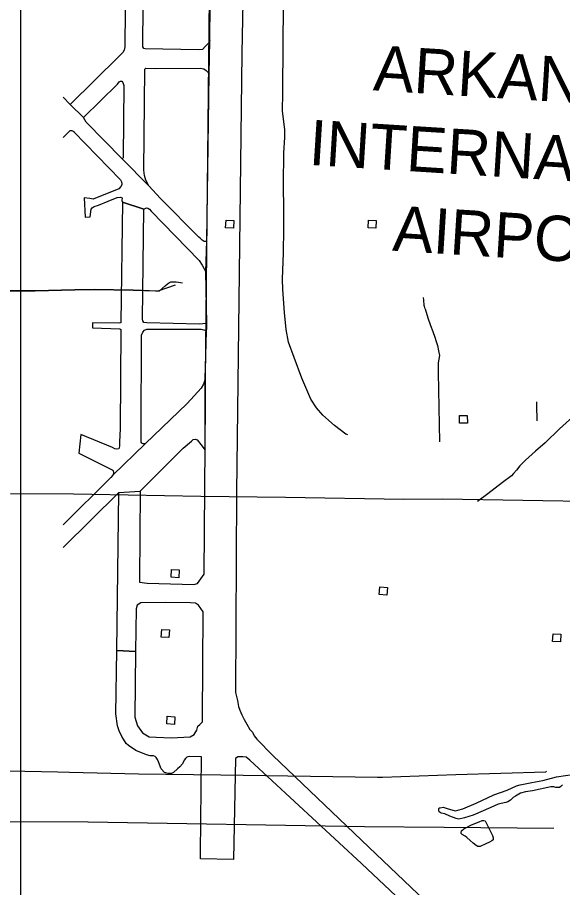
# Model space of a CAD drawing. Extents: x 1366406 to 1373462, y 376856 to 381998.
# Drawn here: x 1368990.1 to 1369072.6, y 380042.3 to 380173.9 of the extents above; entities that cross this region are included whole.
import ezdxf

# ---------------------------------------------------------------- set-up
doc = ezdxf.new("R2010")
doc.units = 0
for name, color, linetype in [('29', 7, 'Continuous'), ('32', 7, 'Continuous'), ('33', 7, 'Continuous'), ('34', 7, 'Continuous'), ('35', 7, 'Continuous'), ('43', 7, 'Continuous'), ('56', 7, 'Continuous'), ('57', 7, 'Continuous'), ('R_No Plot', 7, 'Continuous')]:
    doc.layers.add(name, color=color, linetype=linetype)

msp = doc.modelspace()

# ---------------------------------------------------------------- linework, layer by layer
at = {"layer": '29'}
for points in [[(1369001.74, 380132.71), (1368998.8, 380132.64), (1368992.81, 380132.52), (1368988.13, 380132.5)], [(1369013.98, 380133.39), (1369011.39, 380132.48), (1369007.63, 380132.59), (1369001.74, 380132.71)]]:
    msp.add_lwpolyline(points, dxfattribs=at)
at = {"layer": '32'}
for points in [[(1369001.74, 380132.71), (1369007.63, 380132.59), (1369011.04, 380132.49), (1369011.49, 380132.49), (1369011.61, 380132.53), (1369012.49, 380133.28), (1369012.84, 380133.59), (1369013.12, 380133.75), (1369013.34, 380133.86), (1369013.68, 380133.89), (1369014.16, 380133.85), (1369014.49, 380133.82), (1369015.12, 380133.73)], [(1368988.13, 380132.5), (1368992.81, 380132.52), (1368998.8, 380132.64), (1369001.74, 380132.71)], [(1368983.73, 380060.04), (1368996.24, 380059.79), (1368998.01, 380059.71)], [(1368998.01, 380059.71), (1369008.46, 380059.5), (1369020.91, 380059.32), (1369044.57, 380058.99), (1369045.33, 380058.97), (1369056.46, 380059.4), (1369070.03, 380059.77), (1369070.16, 380059.86)]]:
    msp.add_lwpolyline(points, dxfattribs=at)
at = {"layer": '33'}
msp.add_lwpolyline([(1369068.61, 380115.75), (1369068.61, 380115.22), (1369068.69, 380112.86)], dxfattribs=at)
at = {"layer": '34'}
for points in [[(1369040.1, 380110.74), (1369039.79, 380110.86), (1369038.07, 380112.15), (1369036.32, 380113.69), (1369035.35, 380114.84), (1369034.53, 380116.12), (1369033.16, 380119.3), (1369031.98, 380122.41), (1369031.13, 380124.74), (1369030.77, 380126.66), (1369030.51, 380129.22), (1369030.3, 380132.7), (1369030.21, 380134.26), (1369030.36, 380138.24), (1369030.45, 380141.89), (1369030.43, 380144.64), (1369030.39, 380148.62), (1369030.45, 380153.36), (1369030.56, 380155.72), (1369030.58, 380156.85), (1369030.42, 380158.1), (1369030.23, 380159.68), (1369030.27, 380162.48), (1369030.35, 380169.91), (1369030.49, 380186.53)], [(1369121.52, 380155.46), (1369096.09, 380133.64), (1369090.24, 380127.74), (1369078.37, 380118.01), (1369075.99, 380115.43), (1369074.12, 380113.48), (1369072.13, 380111.64), (1369069.94, 380109.55), (1369068.47, 380108.26), (1369066.97, 380106.93), (1369066.12, 380106.07), (1369065.62, 380105.41), (1369065.16, 380104.88), (1369064.86, 380104.55), (1369063.51, 380103.55), (1369061.27, 380101.82), (1369059.69, 380100.66)], [(1369051.81, 380129.81), (1369051.65, 380130.31), (1369051.58, 380131.08), (1369051.57, 380131.5)], [(1369051.81, 380129.81), (1369052.18, 380128.43), (1369052.6, 380127.29), (1369052.97, 380126.34), (1369053.27, 380125.49), (1369053.47, 380124.86), (1369053.67, 380124.23), (1369053.84, 380123.44), (1369053.96, 380122.71), (1369053.77, 380121.61), (1369053.77, 380120.15), (1369053.97, 380109.69)]]:
    msp.add_lwpolyline(points, dxfattribs=at)
at = {"layer": '35'}
for points in [[(1369070.78, 380057.49), (1369068.05, 380056.91), (1369066.95, 380056.75), (1369066.2, 380056.57), (1369065.44, 380056.11), (1369065.11, 380055.9), (1369064.72, 380055.47), (1369064.29, 380055.22), (1369064.01, 380055.15), (1369062.85, 380054.9), (1369061.72, 380054.38), (1369059.04, 380053.22), (1369057.74, 380052.84), (1369056.9, 380052.62), (1369056.5, 380052.74), (1369055.51, 380053.07), (1369054.76, 380053.44), (1369054.21, 380053.52), (1369053.91, 380053.72), (1369053.87, 380053.86), (1369053.89, 380054.18), (1369053.94, 380054.31), (1369054.08, 380054.31), (1369054.5, 380054.42), (1369055.13, 380054.24), (1369056.34, 380053.89), (1369056.76, 380053.96), (1369057.5, 380054.18), (1369059.52, 380055.02), (1369062.17, 380056.32), (1369064.18, 380057.01), (1369065.59, 380057.66), (1369066.15, 380057.81), (1369067.91, 380058.15), (1369069.57, 380058.46), (1369071.66, 380059)], [(1369071.66, 380059), (1369074.38, 380059.42)], [(1369072.58, 380057.79), (1369072.29, 380057.54), (1369072.1, 380057.41), (1369071.83, 380057.43), (1369071.55, 380057.4), (1369071.24, 380057.51), (1369070.78, 380057.49)], [(1369058.79, 380051.74), (1369059.97, 380052.22), (1369060.44, 380052.42), (1369060.66, 380052.41), (1369060.89, 380052.35), (1369061.99, 380050.17), (1369062.06, 380049.8), (1369062.08, 380049.52), (1369061.89, 380049.35), (1369061.51, 380049.15), (1369060.95, 380048.91)], [(1369060.95, 380048.91), (1369060.1, 380048.5), (1369059.78, 380048.48), (1369059.51, 380048.63), (1369059.08, 380048.98), (1369058.6, 380049.38), (1369058.08, 380049.87), (1369057.86, 380050.06), (1369057.38, 380050.32), (1369057.25, 380050.47), (1369057.26, 380050.6), (1369057.27, 380050.88), (1369057.66, 380051.17), (1369058.79, 380051.74)]]:
    msp.add_lwpolyline(points, dxfattribs=at)
at = {"layer": '43'}
for points in [[(1369001.41, 380101.72), (1368998.61, 380101.76), (1368989.09, 380101.8)], [(1369096.18, 380100.35), (1369091.69, 380100.43), (1369083.5, 380100.49), (1369078.74, 380100.61), (1369054.43, 380100.99), (1369048.55, 380100.94), (1369030.67, 380101.25), (1369017.89, 380101.43), (1369001.41, 380101.72)], [(1369000.85, 380052.15), (1368961.62, 380052.27), (1368952.87, 380052.15), (1368948.76, 380052.1), (1368946.5, 380052.15), (1368936.5, 380052.27), (1368929.62, 380052.29), (1368928.75, 380052.32), (1368928.14, 380052.38), (1368927.1, 380052.45), (1368926.68, 380052.46), (1368926.12, 380052.44), (1368925.19, 380052.41), (1368924.76, 380052.34), (1368924.27, 380052.25), (1368921.98, 380052.37), (1368899.33, 380052.59), (1368886.79, 380052.67), (1368862.23, 380052.56), (1368854.48, 380052.5), (1368849.71, 380052.56)], [(1369071.24, 380051.19), (1369054.68, 380051.38), (1369042.61, 380051.48), (1369000.85, 380052.15), (1369000.8, 380052.15)]]:
    msp.add_lwpolyline(points, dxfattribs=at)
at = {"layer": '56'}
for points in [[(1369021.61, 380142.05), (1369021.69, 380143.22), (1369022.86, 380143.15), (1369022.79, 380141.98)], [(1369043.16, 380142.05), (1369043.23, 380143.22), (1369044.41, 380143.15), (1369044.33, 380141.98)], [(1369057.01, 380112.49), (1369056.99, 380113.66), (1369058.17, 380113.67), (1369058.18, 380112.5)], [(1369013.38, 380089.2), (1369013.45, 380090.37), (1369014.62, 380090.3), (1369014.55, 380089.13)], [(1369044.84, 380086.58), (1369044.92, 380087.74), (1369046.09, 380087.67), (1369046.01, 380086.5)], [(1369011.89, 380080.15), (1369011.96, 380081.32), (1369013.13, 380081.24), (1369013.06, 380080.08)], [(1369071.07, 380079.49), (1369071.15, 380080.66), (1369072.32, 380080.58), (1369072.24, 380079.42)], [(1369012.71, 380067.02), (1369012.78, 380068.19), (1369013.96, 380068.12), (1369013.88, 380066.95)]]:
    msp.add_lwpolyline(points, close=True, dxfattribs=at)
at = {"layer": '57'}
for p, q in [((1369018.53, 380114.33), (1369020, 380251.91)), ((1369019.11, 380165.29), (1369019.26, 380170.38)), ((1369019.11, 380165.29), (1369019.26, 380170.38)), ((1368998.11, 380160.7), (1369000.11, 380158.71)), ((1369005.99, 380152.46), (1369010.03, 380148.41)), ((1369000.22, 380146.57), (1369000.39, 380143.63)), ((1369009.23, 380144.86), (1369006.01, 380145.91)), ((1369006.01, 380145.91), (1369009.23, 380144.86)), ((1369009.03, 380128.25), (1369009.23, 380144.86)), ((1369018.64, 380135.39), (1369018.72, 380137.52)), ((1369001.47, 380127.65), (1369001.47, 380126.9)), ((1369018.73, 380126.46), (1369018.77, 380127.59)), ((1369018.52, 380119.13), (1369018.73, 380126.46)), ((1369018.73, 380126.46), (1369018.77, 380126.8)), ((1369018.56, 380115.53), (1369018.52, 380119.13)), ((1369018.52, 380119.13), (1369018.53, 380114.33)), ((1369018.53, 380114.33), (1369018.52, 380119.13)), ((1368999.72, 380110.81), (1368999.41, 380107.94)), ((1369004.57, 380104.64), (1369009.48, 380109.37)), ((1369009.48, 380109.37), (1369004.57, 380104.64)), ((1369005.48, 380102.02), (1369008.72, 380102.23)), ((1369005.48, 380102.02), (1369008.72, 380102.23)), ((1369005.17, 380078.14), (1369005.48, 380102.02)), ((1369008.02, 380077.95), (1369007.88, 380068.05))]:
    msp.add_line(p, q, dxfattribs=at)
for points in [[(1369020, 380251.91), (1369020.25, 380267.92), (1369025.52, 380267.8), (1369024.83, 380207.13), (1369024.08, 380168.43), (1369023.28, 380102.03), (1369023.14, 380071.77), (1369023.4, 380070.55), (1369023.58, 380069.68), (1369023.78, 380069.09), (1369024.1, 380068.4), (1369024.43, 380067.7), (1369024.83, 380066.97), (1369025.3, 380066.17), (1369025.7, 380065.78), (1369025.95, 380065.23), (1369026.36, 380064.71), (1369028.75, 380062.23), (1369043.3, 380048.4), (1369064.55, 380028.1)], [(1369006.94, 380230.83), (1369006.36, 380169.39), (1369006.3, 380168.88), (1369006.1, 380168.54), (1369005.54, 380168), (1368998.11, 380160.7)], [(1369009.12, 380169.8), (1369009.58, 380218.94), (1369009.64, 380220.67), (1369009.93, 380221.52), (1369010.28, 380221.99), (1369010.52, 380222.32), (1369011.1, 380222.84), (1369011.37, 380223.08), (1369012, 380223.34), (1369014.11, 380223.42), (1369016.41, 380223.39), (1369017.64, 380223.3), (1369018.25, 380223.1), (1369018.55, 380222.89), (1369018.78, 380222.56), (1369019.04, 380221.83), (1369019.35, 380221.4), (1369019.81, 380220.86)], [(1369019.26, 380170.38), (1369019.23, 380170.88), (1369019.81, 380220.86)], [(1369019.26, 380170.38), (1369019.17, 380170.15), (1369019.12, 380170.08), (1369018.95, 380169.84), (1369018.78, 380169.7), (1369018.53, 380169.44), (1369018.15, 380168.99), (1369017.53, 380168.93), (1369009.45, 380169.08), (1369009.23, 380169.17), (1369009.09, 380169.43), (1369009.12, 380169.8)], [(1369010.03, 380148.41), (1369009.57, 380149.25), (1369009.37, 380149.95), (1369009.25, 380150.77), (1369009.43, 380166.04), (1369009.56, 380166.16), (1369011.03, 380166.15)], [(1369011.03, 380166.15), (1369017.83, 380166.18), (1369018.33, 380166.06), (1369018.7, 380165.82), (1369018.91, 380165.59), (1369019.11, 380165.29)], [(1369018.72, 380137.52), (1369018.8, 380140.05), (1369019.11, 380165.29)], [(1369000.11, 380158.71), (1369005.28, 380163.75), (1369005.55, 380164.09), (1369005.72, 380164.19), (1369005.92, 380164.2), (1369006.1, 380164.01), (1369006.23, 380163.55)], [(1369006.23, 380163.55), (1369006.12, 380152.76), (1369006.11, 380152.63), (1369005.99, 380152.46)], [(1368998.11, 380160.7), (1368997.05, 380161.78)], [(1369000.55, 380158.03), (1369000.11, 380158.71), (1368998.11, 380160.7)], [(1369005.99, 380152.46), (1369000.55, 380158.03)], [(1368997.05, 380155.68), (1368998.12, 380156.75), (1368998.38, 380156.78), (1368998.69, 380156.6), (1368998.66, 380156.54)], [(1368998.66, 380156.54), (1369005.74, 380149.3), (1369005.89, 380148.97), (1369005.94, 380148.74), (1369005.92, 380148.57), (1369005.83, 380148.36), (1369005.78, 380148.31), (1369005.48, 380147.94), (1369001.58, 380146.37), (1369001.09, 380146.47), (1369000.22, 380146.57)], [(1369011.76, 380146.47), (1369010.03, 380148.41), (1369005.99, 380152.46)], [(1369000.39, 380143.63), (1369001.12, 380143.71), (1369001.28, 380144.84), (1369001.45, 380145.06), (1369001.76, 380145.25), (1369002.39, 380145.48), (1369003.87, 380146.08), (1369005.21, 380146.62), (1369005.74, 380146.68), (1369005.97, 380146.59), (1369005.95, 380146.17), (1369006.01, 380145.91)], [(1369006.01, 380145.91), (1369005.76, 380127.66), (1369005.57, 380127.6), (1369001.47, 380127.65)], [(1369018.64, 380135.39), (1369018.8, 380140.05), (1369018.59, 380139.95), (1369018.36, 380139.97), (1369018.08, 380140.19), (1369017.8, 380140.41), (1369017.57, 380140.65), (1369011.76, 380146.47)], [(1369009.23, 380144.86), (1369009.45, 380144.97), (1369009.68, 380145.05), (1369009.87, 380145), (1369010.11, 380144.85), (1369010.37, 380144.56), (1369017.6, 380137.09)], [(1369017.6, 380137.09), (1369018.1, 380136.4), (1369018.64, 380135.39)], [(1369018.77, 380126.8), (1369018.77, 380127.59), (1369018.64, 380135.39)], [(1369018.77, 380127.59), (1369018.2, 380127.5), (1369017.68, 380127.47), (1369009.71, 380127.65), (1369009.28, 380127.74), (1369009.09, 380127.97), (1369009.03, 380128.25)], [(1369001.47, 380126.9), (1369005.65, 380126.78), (1369005.76, 380126.64), (1369005.67, 380111.67), (1369005.58, 380109.64), (1369005.59, 380109.18), (1369005.58, 380109.04), (1369005.46, 380108.6), (1369005.18, 380108.56), (1369004.87, 380108.62), (1369004.5, 380108.81), (1368999.72, 380110.81)], [(1369009.48, 380109.37), (1369009.14, 380109.37), (1369008.94, 380109.46), (1369008.85, 380109.62), (1369008.83, 380109.87), (1369008.87, 380111.21), (1369008.9, 380125.79), (1369009.08, 380126.27), (1369009.34, 380126.55), (1369009.71, 380126.73), (1369017.93, 380126.72), (1369018.33, 380126.62), (1369018.73, 380126.46)], [(1369018.52, 380119.13), (1369018.3, 380118.4), (1369017.91, 380117.8), (1369015.8, 380115.48), (1369009.48, 380109.37)], [(1369008.72, 380102.23), (1369008.58, 380088.93), (1369008.59, 380088.45), (1369009.76, 380088.3), (1369016.84, 380088.13), (1369017.36, 380088.26), (1369018.36, 380089.66), (1369018.56, 380115.53)], [(1369008.72, 380102.23), (1369015.18, 380108.7), (1369016.47, 380109.8), (1369016.71, 380110.04), (1369017.03, 380110.06), (1369017.31, 380109.99), (1369017.85, 380109.28), (1369018.51, 380108.41), (1369018.53, 380114.33)], [(1368999.41, 380107.94), (1369004.48, 380105.46), (1369004.58, 380105.37), (1369004.64, 380105.25), (1369004.69, 380105.12), (1369004.69, 380105.09), (1369004.65, 380104.88), (1369004.57, 380104.64)], [(1369004.57, 380104.64), (1369004.28, 380104.3), (1368997.05, 380097.14)], [(1368997.05, 380093.7), (1369005.48, 380102.02)], [(1369012.48, 380085.39), (1369008.8, 380085.31), (1369008.25, 380084.97), (1369008.11, 380084.44), (1369008.02, 380077.95), (1369005.17, 380078.14)], [(1369007.88, 380068.05), (1369008.28, 380066.74), (1369009.06, 380065.68), (1369010.04, 380065.09), (1369011.1, 380065.02), (1369013.38, 380064.93), (1369016.27, 380065.07), (1369016.87, 380065.4), (1369017.29, 380066.07), (1369017.44, 380066.7), (1369017.72, 380066.95), (1369018.12, 380067.35), (1369018.15, 380067.88), (1369018.25, 380083.97), (1369017.52, 380084.97), (1369017.05, 380085.27), (1369016.31, 380085.31), (1369012.48, 380085.39)], [(1369006.17, 380064.7), (1369005.92, 380065.1), (1369005.51, 380065.97), (1369005.29, 380066.71), (1369005.04, 380068.56), (1369005.17, 380078.14), (1369008.02, 380077.95)], [(1369006.92, 380063.75), (1369006.6, 380064.06), (1369006.17, 380064.7)], [(1369011.49, 380061.27), (1369011.33, 380061.64), (1369011.12, 380061.97), (1369010.95, 380062.11), (1369010.7, 380062.19), (1369010.21, 380062.22), (1369009.68, 380062.35), (1369008.07, 380063.02), (1369006.92, 380063.75)], [(1369017.97, 380062.03), (1369016.22, 380062.1), (1369015.92, 380062.06), (1369015.74, 380062), (1369015.54, 380061.79), (1369015.36, 380061.52), (1369015.11, 380060.97), (1369014.7, 380060.51), (1369014.36, 380060.21), (1369013.75, 380059.68), (1369013.46, 380059.54), (1369012.91, 380059.54), (1369012.39, 380059.7), (1369011.9, 380060.23), (1369011.49, 380061.27)], [(1369062.97, 380026.32), (1369042.16, 380045.93), (1369025.3, 380061.55), (1369024.72, 380061.98), (1369024.21, 380062.07), (1369023.49, 380062.03), (1369023.13, 380061.81), (1369022.8, 380046.53), (1369017.82, 380046.64), (1369017.8, 380047.52), (1369017.97, 380062.03)]]:
    msp.add_lwpolyline(points, dxfattribs=at)
at = {"layer": 'R_No Plot'}
msp.add_line((1368990.63, 379480.59), (1368990.63, 380368.17), dxfattribs=at)

# ---------------------------------------------------------------- texts
at = {"layer": '57'}
for s, height, p in [('ARKANSAS', 6.843, (1369043.85, 380162.84)), ('INTERNATIONAL', 6.8429, (1369034.11, 380151.57)), ('AIRPORT', 6.843, (1369046.76, 380138.59))]:
    msp.add_text(s, height=height, rotation=356.4139, dxfattribs=at).set_placement(p)

doc.saveas('drawing.dxf')
